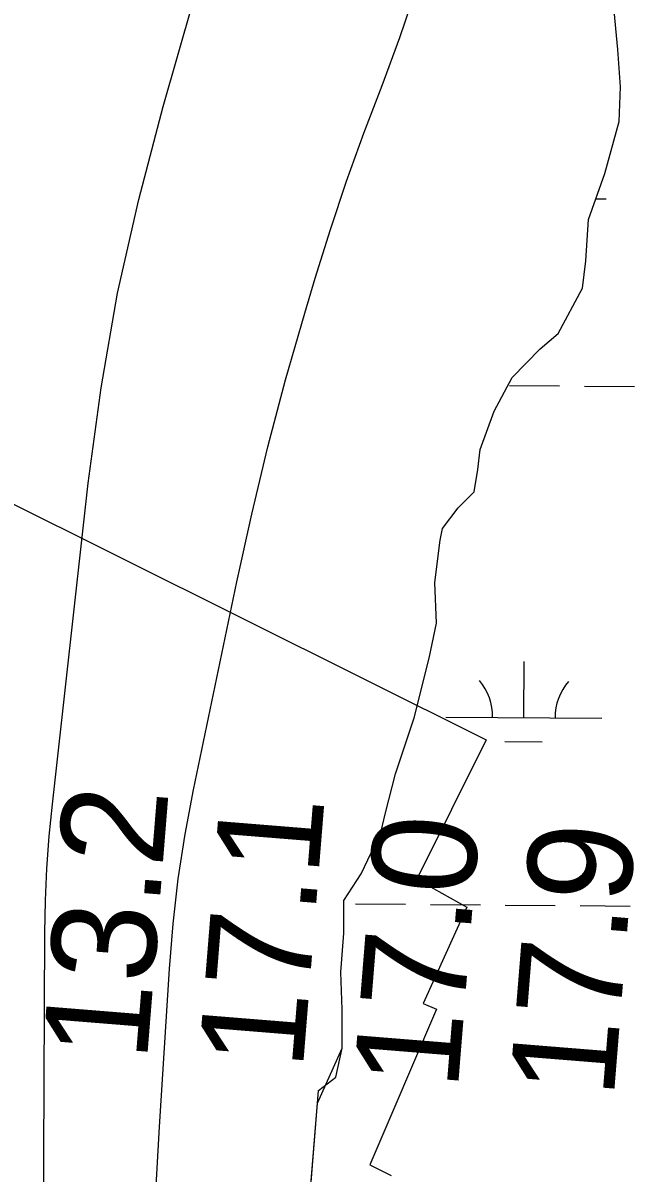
# Model space of a CAD drawing. Extents: x 3271442 to 3309282, y 752266 to 777610.
# Drawn here: x 3285129 to 3285521, y 761196 to 761932 of the extents above; entities that cross this region are included whole.
import ezdxf

# ---------------------------------------------------------------- set-up
doc = ezdxf.new("R2010")
doc.units = 0
for name, color, linetype in [('V-RIVR-RANG', 7, 'Continuous'), ('V-RRAP-RVMT', 7, 'Continuous'), ('V-SITE-VEGE', 7, 'Continuous'), ('V-TOPO-DPTH', 7, 'Continuous'), ('V-TOPO-MINR', 7, 'Continuous'), ('V-WETL-SWMP', 7, 'Continuous')]:
    doc.layers.add(name, color=color, linetype=linetype)

msp = doc.modelspace()

# ---------------------------------------------------------------- linework, layer by layer
at = {"layer": 'V-RRAP-RVMT'}
for p, q in [((3285035.35, 761667.54), (3285425.5, 761473.01)), ((3285425.5, 761473.01), (3285381.11, 761383.89)), ((3285381.11, 761383.89), (3285413.08, 761366)), ((3285413.08, 761366), (3285385.16, 761304.19)), ((3285385.16, 761304.19), (3285393.76, 761300.56)), ((3285393.76, 761300.56), (3285350.95, 761200.92)), ((3285350.95, 761200.92), (3285364.75, 761194.08))]:
    msp.add_line(p, q, dxfattribs=at)
at = {"layer": 'V-SITE-VEGE'}
msp.add_lwpolyline([(3285310.25, 761151.32), (3285317.4, 761240.32), (3285333.25, 761275.71), (3285333.36, 761300.33), (3285332.37, 761324.22), (3285334.31, 761349.2), (3285334.41, 761370.14), (3285345.51, 761387.36), (3285358.12, 761413.76), (3285361.11, 761426.24), (3285367.47, 761451.2), (3285379.39, 761487.16), (3285389.11, 761525.33), (3285393.62, 761547.72), (3285392.64, 761573.81), (3285396.06, 761600.99), (3285397.57, 761608.33), (3285407.55, 761621.52), (3285417.88, 761631.76), (3285420.15, 761646.08), (3285421.68, 761658.93), (3285430.6, 761683.51), (3285442.09, 761705.14), (3285460.17, 761723.43), (3285471.61, 761733.3), (3285487.17, 761762.26), (3285489.46, 761779.89), (3285491.04, 761806.34), (3285501.46, 761835.69), (3285510.8, 761869.09), (3285511.63, 761891.13), (3285509.9, 761915.02), (3285507.09, 761944.43)], dxfattribs=at)
at = {"layer": 'V-TOPO-DPTH'}
msp.add_lwpolyline([(3285211.71, 761145.6), (3285216.22, 761225.18), (3285222.56, 761326.46), (3285224.99, 761355.3), (3285228.24, 761384.03), (3285232.71, 761412.59), (3285238, 761441.05), (3285265.69, 761574.14), (3285275.29, 761617.48), (3285285.63, 761660.64), (3285297.07, 761703.51), (3285309.25, 761746.2), (3285315.96, 761768.63), (3285325.74, 761799.83), (3285336.06, 761830.84), (3285347.17, 761861.57), (3285358.82, 761892.12), (3285370.19, 761922.74), (3285380.66, 761953.65)], dxfattribs=at)
at = {"layer": 'V-TOPO-MINR'}
for points in [[(3285196.57, 760640.39), (3285202.63, 760906.67), (3285204.92, 760986.35), (3285207.84, 761065.99), (3285211.71, 761145.6), (3285216.22, 761225.18), (3285222.56, 761326.46), (3285224.99, 761355.3), (3285228.24, 761384.03), (3285232.71, 761412.59), (3285238, 761441.05), (3285265.69, 761574.14), (3285275.29, 761617.48), (3285285.63, 761660.64), (3285297.07, 761703.51), (3285309.25, 761746.2), (3285315.96, 761768.63), (3285325.74, 761799.83), (3285336.06, 761830.84), (3285347.17, 761861.57), (3285358.82, 761892.12), (3285370.19, 761922.74), (3285380.66, 761953.65)], [(3285139.31, 760585.98), (3285142.81, 761349.41), (3285143.24, 761370.09), (3285144.1, 761390.74), (3285145.63, 761411.35), (3285147.6, 761431.94), (3285170.55, 761637.46), (3285178.95, 761698.45), (3285189.4, 761759.03), (3285202.92, 761819), (3285218.5, 761878.56), (3285237.89, 761945.66)]]:
    msp.add_lwpolyline(points, dxfattribs=at)
at = {"layer": 'V-WETL-SWMP'}
for p, q in [((3285509.9, 761915.02), (3285507.09, 761944.43)), ((3285511.63, 761891.13), (3285509.9, 761915.02)), ((3285510.8, 761869.08), (3285511.63, 761891.13)), ((3285501.46, 761835.69), (3285510.8, 761869.08)), ((3285491.04, 761806.34), (3285501.46, 761835.69)), ((3285495.74, 761819.56), (3285502.37, 761819.5)), ((3285489.46, 761779.89), (3285491.04, 761806.34)), ((3285487.17, 761762.26), (3285489.46, 761779.89)), ((3285471.61, 761733.3), (3285487.17, 761762.26)), ((3285460.18, 761723.43), (3285471.61, 761733.3)), ((3285442.09, 761705.14), (3285460.18, 761723.43)), ((3285430.6, 761683.51), (3285442.09, 761705.14)), ((3285440.54, 761699.94), (3285472.54, 761699.68)), ((3285488.54, 761699.54), (3285520.53, 761699.28)), ((3285421.67, 761658.93), (3285430.6, 761683.51)), ((3285420.15, 761646.08), (3285421.67, 761658.93)), ((3285417.88, 761631.76), (3285420.15, 761646.08)), ((3285407.55, 761621.52), (3285417.88, 761631.76)), ((3285397.57, 761608.33), (3285407.55, 761621.52)), ((3285396.06, 761600.99), (3285397.57, 761608.33)), ((3285392.64, 761573.81), (3285396.06, 761600.99)), ((3285393.62, 761547.72), (3285392.64, 761573.81)), ((3285389.11, 761525.33), (3285393.62, 761547.72)), ((3285379.39, 761487.16), (3285389.11, 761525.33)), ((3285449.63, 761487.25), (3285449.93, 761523.25)), ((3285367.47, 761451.2), (3285379.39, 761487.16)), ((3285399.63, 761487.66), (3285499.63, 761486.84)), ((3285437.5, 761471.92), (3285461.5, 761471.72)), ((3285361.11, 761426.24), (3285367.47, 761451.2)), ((3285358.12, 761413.76), (3285361.11, 761426.24)), ((3285345.51, 761387.36), (3285358.12, 761413.76)), ((3285334.41, 761370.14), (3285345.51, 761387.36)), ((3285334.31, 761349.2), (3285334.41, 761370.14)), ((3285341.8, 761368.07), (3285373.8, 761367.8)), ((3285389.8, 761367.67), (3285421.8, 761367.41)), ((3285437.8, 761367.28), (3285469.8, 761367.01)), ((3285485.8, 761366.88), (3285517.79, 761366.62)), ((3285332.37, 761324.22), (3285334.31, 761349.2)), ((3285333.36, 761300.33), (3285332.37, 761324.22)), ((3285333.25, 761275.71), (3285333.36, 761300.33)), ((3285329.13, 761256.99), (3285333.25, 761275.71)), ((3285318.07, 761248.59), (3285329.13, 761256.99)), ((3285310.25, 761151.32), (3285318.07, 761248.59))]:
    msp.add_line(p, q, dxfattribs=at)
for centre, start, end in [((3285394.39, 761488.18), 358.75626, 40.29991), ((3285504.87, 761487.27), 138.75625, 180.29991)]:
    msp.add_arc(centre, 35.25, start, end, dxfattribs=at)

# ---------------------------------------------------------------- texts
at = {"layer": 'V-RIVR-RANG'}
for s, p in [('13.2', (3285208.12, 761266.57)), ('17.1', (3285308, 761261.14)), ('17.0', (3285407.28, 761248.09)), ('17.9', (3285507.18, 761242.93))]:
    msp.add_text(s, height=67, rotation=85.38833, dxfattribs=at).set_placement(p)

doc.saveas('drawing.dxf')
